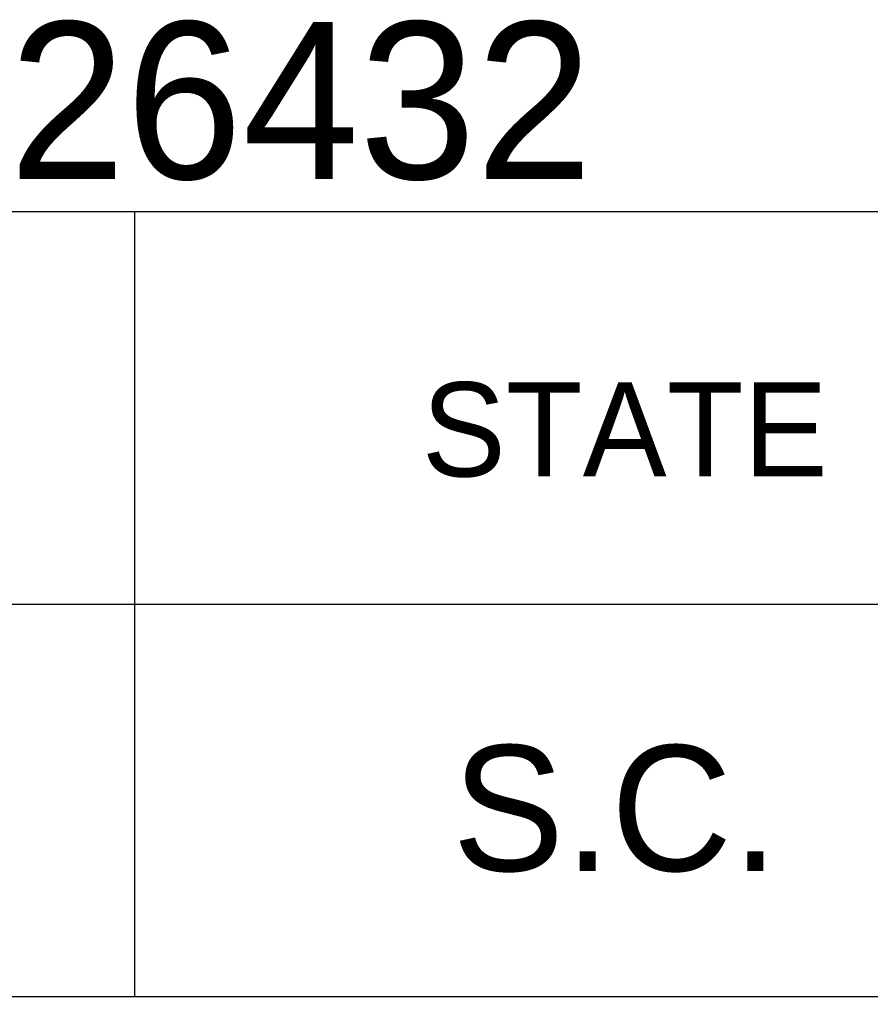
# Model space of a CAD drawing. Extents: x 1000 to 1162, y 999 to 8520.
# Drawn here: x 1135.766 to 1138.477, y 8230.046 to 8233.157 of the extents above; entities that cross this region are included whole.
import ezdxf

# ---------------------------------------------------------------- set-up
doc = ezdxf.new("R2010")
doc.units = 0
doc.layers.add('Level 20', color=7, linetype='Continuous')
doc.layers.add('Level 3', color=7, linetype='Continuous')

msp = doc.modelspace()

# ---------------------------------------------------------------- linework, layer by layer
at = {"layer": 'Level 3'}
for p, q in [((1133.055, 8232.5458), (1161.555, 8232.5458)), ((1133.055, 8232.5458), (1161.555, 8232.5458)), ((1133.055, 8232.5458), (1161.555, 8232.5458)), ((1133.055, 8232.5458), (1161.555, 8232.5458)), ((1133.055, 8232.5458), (1161.555, 8232.5458)), ((1133.055, 8232.5458), (1161.555, 8232.5458)), ((1133.055, 8232.5458), (1161.555, 8232.5458)), ((1133.055, 8232.5458), (1161.555, 8232.5458)), ((1133.055, 8232.5458), (1161.555, 8232.5458)), ((1133.055, 8232.5458), (1161.555, 8232.5458)), ((1133.055, 8232.5458), (1161.555, 8232.5458)), ((1133.055, 8232.5458), (1161.555, 8232.5458)), ((1133.055, 8232.5458), (1161.555, 8232.5458)), ((1133.055, 8232.5458), (1161.555, 8232.5458)), ((1133.055, 8232.5458), (1161.555, 8232.5458)), ((1133.055, 8232.5458), (1161.555, 8232.5458)), ((1133.055, 8232.5458), (1161.555, 8232.5458)), ((1133.055, 8232.5458), (1161.555, 8232.5458)), ((1133.055, 8232.5458), (1161.555, 8232.5458)), ((1133.055, 8232.5458), (1161.555, 8232.5458)), ((1133.055, 8232.5458), (1161.555, 8232.5458)), ((1133.055, 8232.5458), (1161.555, 8232.5458)), ((1133.055, 8232.5458), (1161.555, 8232.5458)), ((1133.055, 8232.5458), (1161.555, 8232.5458)), ((1133.055, 8232.5458), (1161.555, 8232.5458)), ((1133.055, 8232.5458), (1161.555, 8232.5458)), ((1133.055, 8232.5458), (1161.555, 8232.5458)), ((1133.055, 8232.5458), (1161.555, 8232.5458)), ((1133.055, 8232.5458), (1161.555, 8232.5458)), ((1133.055, 8232.5458), (1161.555, 8232.5458)), ((1133.055, 8232.5458), (1161.555, 8232.5458)), ((1133.055, 8232.5458), (1161.555, 8232.5458)), ((1133.055, 8232.5458), (1161.555, 8232.5458)), ((1133.055, 8232.5458), (1161.555, 8232.5458)), ((1133.055, 8232.5458), (1161.555, 8232.5458)), ((1133.055, 8232.5458), (1161.555, 8232.5458)), ((1133.055, 8232.5458), (1161.555, 8232.5458)), ((1133.055, 8232.5458), (1161.555, 8232.5458)), ((1133.055, 8232.5458), (1161.555, 8232.5458)), ((1133.055, 8232.5458), (1161.555, 8232.5458)), ((1133.055, 8232.5458), (1161.555, 8232.5458)), ((1133.055, 8232.5458), (1161.555, 8232.5458)), ((1133.055, 8232.5458), (1161.555, 8232.5458)), ((1133.055, 8232.5458), (1161.555, 8232.5458)), ((1133.055, 8232.5458), (1161.555, 8232.5458)), ((1133.055, 8232.5458), (1161.555, 8232.5458)), ((1133.055, 8232.5458), (1161.555, 8232.5458)), ((1133.055, 8232.5458), (1161.555, 8232.5458)), ((1133.055, 8232.5458), (1161.555, 8232.5458)), ((1133.055, 8232.5458), (1161.555, 8232.5458)), ((1133.055, 8232.5458), (1161.555, 8232.5458)), ((1133.055, 8232.5458), (1161.555, 8232.5458)), ((1133.055, 8232.5458), (1161.555, 8232.5458)), ((1133.055, 8232.5458), (1161.555, 8232.5458)), ((1133.055, 8232.5458), (1161.555, 8232.5458)), ((1133.055, 8232.5458), (1161.555, 8232.5458)), ((1133.055, 8232.5458), (1161.555, 8232.5458)), ((1133.055, 8232.5458), (1161.555, 8232.5458)), ((1133.055, 8232.5458), (1161.555, 8232.5458)), ((1133.055, 8232.5458), (1161.555, 8232.5458)), ((1133.055, 8232.5458), (1161.555, 8232.5458)), ((1136.1323, 8232.5458), (1136.1323, 8230.0458)), ((1136.1323, 8232.5458), (1136.1323, 8230.0458)), ((1136.1323, 8232.5458), (1136.1323, 8230.0458)), ((1136.1323, 8232.5458), (1136.1323, 8230.0458)), ((1136.1323, 8232.5458), (1136.1323, 8230.0458)), ((1136.1323, 8232.5458), (1136.1323, 8230.0458)), ((1136.1323, 8232.5458), (1136.1323, 8230.0458)), ((1136.1323, 8232.5458), (1136.1323, 8230.0458)), ((1136.1323, 8232.5458), (1136.1323, 8230.0458)), ((1136.1323, 8232.5458), (1136.1323, 8230.0458)), ((1136.1323, 8232.5458), (1136.1323, 8230.0458)), ((1136.1323, 8232.5458), (1136.1323, 8230.0458)), ((1136.1323, 8232.5458), (1136.1323, 8230.0458)), ((1136.1323, 8232.5458), (1136.1323, 8230.0458)), ((1136.1323, 8232.5458), (1136.1323, 8230.0458)), ((1136.1323, 8232.5458), (1136.1323, 8230.0458)), ((1136.1323, 8232.5458), (1136.1323, 8230.0458)), ((1136.1323, 8232.5458), (1136.1323, 8230.0458)), ((1136.1323, 8232.5458), (1136.1323, 8230.0458)), ((1136.1323, 8232.5458), (1136.1323, 8230.0458)), ((1136.1323, 8232.5458), (1136.1323, 8230.0458)), ((1136.1323, 8232.5458), (1136.1323, 8230.0458)), ((1136.1323, 8232.5458), (1136.1323, 8230.0458)), ((1136.1323, 8232.5458), (1136.1323, 8230.0458)), ((1136.1323, 8232.5458), (1136.1323, 8230.0458)), ((1136.1323, 8232.5458), (1136.1323, 8230.0458)), ((1136.1323, 8232.5458), (1136.1323, 8230.0458)), ((1136.1323, 8232.5458), (1136.1323, 8230.0458)), ((1136.1323, 8232.5458), (1136.1323, 8230.0458)), ((1136.1323, 8232.5458), (1136.1323, 8230.0458)), ((1136.1323, 8232.5458), (1136.1323, 8230.0458)), ((1136.1323, 8232.5458), (1136.1323, 8230.0458)), ((1136.1323, 8232.5458), (1136.1323, 8230.0458)), ((1136.1323, 8232.5458), (1136.1323, 8230.0458)), ((1136.1323, 8232.5458), (1136.1323, 8230.0458)), ((1136.1323, 8232.5458), (1136.1323, 8230.0458)), ((1136.1323, 8232.5458), (1136.1323, 8230.0458)), ((1136.1323, 8232.5458), (1136.1323, 8230.0458)), ((1136.1323, 8232.5458), (1136.1323, 8230.0458)), ((1136.1323, 8232.5458), (1136.1323, 8230.0458)), ((1136.1323, 8232.5458), (1136.1323, 8230.0458)), ((1136.1323, 8232.5458), (1136.1323, 8230.0458)), ((1136.1323, 8232.5458), (1136.1323, 8230.0458)), ((1136.1323, 8232.5458), (1136.1323, 8230.0458)), ((1136.1323, 8232.5458), (1136.1323, 8230.0458)), ((1136.1323, 8232.5458), (1136.1323, 8230.0458)), ((1136.1323, 8232.5458), (1136.1323, 8230.0458)), ((1136.1323, 8232.5458), (1136.1323, 8230.0458)), ((1136.1323, 8232.5458), (1136.1323, 8230.0458)), ((1136.1323, 8232.5458), (1136.1323, 8230.0458)), ((1136.1323, 8232.5458), (1136.1323, 8230.0458)), ((1136.1323, 8232.5458), (1136.1323, 8230.0458)), ((1136.1323, 8232.5458), (1136.1323, 8230.0458)), ((1136.1323, 8232.5458), (1136.1323, 8230.0458)), ((1136.1323, 8232.5458), (1136.1323, 8230.0458)), ((1136.1323, 8232.5458), (1136.1323, 8230.0458)), ((1136.1323, 8232.5458), (1136.1323, 8230.0458)), ((1136.1323, 8232.5458), (1136.1323, 8230.0458)), ((1136.1323, 8232.5458), (1136.1323, 8230.0458)), ((1136.1323, 8232.5458), (1136.1323, 8230.0458)), ((1136.1323, 8232.5458), (1136.1323, 8230.0458)), ((1133.055, 8231.2958), (1161.555, 8231.2958)), ((1133.055, 8231.2958), (1161.555, 8231.2958)), ((1133.055, 8231.2958), (1161.555, 8231.2958)), ((1133.055, 8231.2958), (1161.555, 8231.2958)), ((1133.055, 8231.2958), (1161.555, 8231.2958)), ((1133.055, 8231.2958), (1161.555, 8231.2958)), ((1133.055, 8231.2958), (1161.555, 8231.2958)), ((1133.055, 8231.2958), (1161.555, 8231.2958)), ((1133.055, 8231.2958), (1161.555, 8231.2958)), ((1133.055, 8231.2958), (1161.555, 8231.2958)), ((1133.055, 8231.2958), (1161.555, 8231.2958)), ((1133.055, 8231.2958), (1161.555, 8231.2958)), ((1133.055, 8231.2958), (1161.555, 8231.2958)), ((1133.055, 8231.2958), (1161.555, 8231.2958)), ((1133.055, 8231.2958), (1161.555, 8231.2958)), ((1133.055, 8231.2958), (1161.555, 8231.2958)), ((1133.055, 8231.2958), (1161.555, 8231.2958)), ((1133.055, 8231.2958), (1161.555, 8231.2958)), ((1133.055, 8231.2958), (1161.555, 8231.2958)), ((1133.055, 8231.2958), (1161.555, 8231.2958)), ((1133.055, 8231.2958), (1161.555, 8231.2958)), ((1133.055, 8231.2958), (1161.555, 8231.2958)), ((1133.055, 8231.2958), (1161.555, 8231.2958)), ((1133.055, 8231.2958), (1161.555, 8231.2958)), ((1133.055, 8231.2958), (1161.555, 8231.2958)), ((1133.055, 8231.2958), (1161.555, 8231.2958)), ((1133.055, 8231.2958), (1161.555, 8231.2958)), ((1133.055, 8231.2958), (1161.555, 8231.2958)), ((1133.055, 8231.2958), (1161.555, 8231.2958)), ((1133.055, 8231.2958), (1161.555, 8231.2958)), ((1133.055, 8231.2958), (1161.555, 8231.2958)), ((1133.055, 8231.2958), (1161.555, 8231.2958)), ((1133.055, 8231.2958), (1161.555, 8231.2958)), ((1133.055, 8231.2958), (1161.555, 8231.2958)), ((1133.055, 8231.2958), (1161.555, 8231.2958)), ((1133.055, 8231.2958), (1161.555, 8231.2958)), ((1133.055, 8231.2958), (1161.555, 8231.2958)), ((1133.055, 8231.2958), (1161.555, 8231.2958)), ((1133.055, 8231.2958), (1161.555, 8231.2958)), ((1133.055, 8231.2958), (1161.555, 8231.2958)), ((1133.055, 8231.2958), (1161.555, 8231.2958)), ((1133.055, 8231.2958), (1161.555, 8231.2958)), ((1133.055, 8231.2958), (1161.555, 8231.2958)), ((1133.055, 8231.2958), (1161.555, 8231.2958)), ((1133.055, 8231.2958), (1161.555, 8231.2958)), ((1133.055, 8231.2958), (1161.555, 8231.2958)), ((1133.055, 8231.2958), (1161.555, 8231.2958)), ((1133.055, 8231.2958), (1161.555, 8231.2958)), ((1133.055, 8231.2958), (1161.555, 8231.2958)), ((1133.055, 8231.2958), (1161.555, 8231.2958)), ((1133.055, 8231.2958), (1161.555, 8231.2958)), ((1133.055, 8231.2958), (1161.555, 8231.2958)), ((1133.055, 8231.2958), (1161.555, 8231.2958)), ((1133.055, 8231.2958), (1161.555, 8231.2958)), ((1133.055, 8231.2958), (1161.555, 8231.2958)), ((1133.055, 8231.2958), (1161.555, 8231.2958)), ((1133.055, 8231.2958), (1161.555, 8231.2958)), ((1133.055, 8231.2958), (1161.555, 8231.2958)), ((1133.055, 8231.2958), (1161.555, 8231.2958)), ((1133.055, 8231.2958), (1161.555, 8231.2958)), ((1133.055, 8231.2958), (1161.555, 8231.2958)), ((1133.055, 8230.0458), (1161.555, 8230.0458)), ((1133.055, 8230.0458), (1161.555, 8230.0458)), ((1133.055, 8230.0458), (1161.555, 8230.0458)), ((1133.055, 8230.0458), (1161.555, 8230.0458)), ((1133.055, 8230.0458), (1161.555, 8230.0458)), ((1133.055, 8230.0458), (1161.555, 8230.0458)), ((1133.055, 8230.0458), (1161.555, 8230.0458)), ((1133.055, 8230.0458), (1161.555, 8230.0458)), ((1133.055, 8230.0458), (1161.555, 8230.0458)), ((1133.055, 8230.0458), (1161.555, 8230.0458)), ((1133.055, 8230.0458), (1161.555, 8230.0458)), ((1133.055, 8230.0458), (1161.555, 8230.0458)), ((1133.055, 8230.0458), (1161.555, 8230.0458)), ((1133.055, 8230.0458), (1161.555, 8230.0458)), ((1133.055, 8230.0458), (1161.555, 8230.0458)), ((1133.055, 8230.0458), (1161.555, 8230.0458)), ((1133.055, 8230.0458), (1161.555, 8230.0458)), ((1133.055, 8230.0458), (1161.555, 8230.0458)), ((1133.055, 8230.0458), (1161.555, 8230.0458)), ((1133.055, 8230.0458), (1161.555, 8230.0458)), ((1133.055, 8230.0458), (1161.555, 8230.0458)), ((1133.055, 8230.0458), (1161.555, 8230.0458)), ((1133.055, 8230.0458), (1161.555, 8230.0458)), ((1133.055, 8230.0458), (1161.555, 8230.0458)), ((1133.055, 8230.0458), (1161.555, 8230.0458)), ((1133.055, 8230.0458), (1161.555, 8230.0458)), ((1133.055, 8230.0458), (1161.555, 8230.0458)), ((1133.055, 8230.0458), (1161.555, 8230.0458)), ((1133.055, 8230.0458), (1161.555, 8230.0458)), ((1133.055, 8230.0458), (1161.555, 8230.0458)), ((1133.055, 8230.0458), (1161.555, 8230.0458)), ((1133.055, 8230.0458), (1161.555, 8230.0458)), ((1133.055, 8230.0458), (1161.555, 8230.0458)), ((1133.055, 8230.0458), (1161.555, 8230.0458)), ((1133.055, 8230.0458), (1161.555, 8230.0458)), ((1133.055, 8230.0458), (1161.555, 8230.0458)), ((1133.055, 8230.0458), (1161.555, 8230.0458)), ((1133.055, 8230.0458), (1161.555, 8230.0458)), ((1133.055, 8230.0458), (1161.555, 8230.0458)), ((1133.055, 8230.0458), (1161.555, 8230.0458)), ((1133.055, 8230.0458), (1161.555, 8230.0458)), ((1133.055, 8230.0458), (1161.555, 8230.0458)), ((1133.055, 8230.0458), (1161.555, 8230.0458)), ((1133.055, 8230.0458), (1161.555, 8230.0458)), ((1133.055, 8230.0458), (1161.555, 8230.0458)), ((1133.055, 8230.0458), (1161.555, 8230.0458)), ((1133.055, 8230.0458), (1161.555, 8230.0458)), ((1133.055, 8230.0458), (1161.555, 8230.0458)), ((1133.055, 8230.0458), (1161.555, 8230.0458)), ((1133.055, 8230.0458), (1161.555, 8230.0458)), ((1133.055, 8230.0458), (1161.555, 8230.0458)), ((1133.055, 8230.0458), (1161.555, 8230.0458)), ((1133.055, 8230.0458), (1161.555, 8230.0458)), ((1133.055, 8230.0458), (1161.555, 8230.0458)), ((1133.055, 8230.0458), (1161.555, 8230.0458)), ((1133.055, 8230.0458), (1161.555, 8230.0458)), ((1133.055, 8230.0458), (1161.555, 8230.0458)), ((1133.055, 8230.0458), (1161.555, 8230.0458)), ((1133.055, 8230.0458), (1161.555, 8230.0458)), ((1133.055, 8230.0458), (1161.555, 8230.0458)), ((1133.055, 8230.0458), (1161.555, 8230.0458))]:
    msp.add_line(p, q, dxfattribs=at)

# ---------------------------------------------------------------- texts
at = {"layer": 'Level 20'}
msp.add_text('PIN NO. 26432', height=0.5, dxfattribs=at).set_placement((1133.0578, 8232.65))
at = {"layer": 'Level 3'}
for s, height, p in [('STATE', 0.3, (1137.0478, 8231.7021)), ('STATE', 0.3, (1137.0478, 8231.7021)), ('STATE', 0.3, (1137.0478, 8231.7021)), ('STATE', 0.3, (1137.0478, 8231.7021)), ('STATE', 0.3, (1137.0478, 8231.7021)), ('STATE', 0.3, (1137.0478, 8231.7021)), ('STATE', 0.3, (1137.0478, 8231.7021)), ('STATE', 0.3, (1137.0478, 8231.7021)), ('STATE', 0.3, (1137.0478, 8231.7021)), ('STATE', 0.3, (1137.0478, 8231.7021)), ('STATE', 0.3, (1137.0478, 8231.7021)), ('STATE', 0.3, (1137.0478, 8231.7021)), ('STATE', 0.3, (1137.0478, 8231.7021)), ('STATE', 0.3, (1137.0478, 8231.7021)), ('STATE', 0.3, (1137.0478, 8231.7021)), ('STATE', 0.3, (1137.0478, 8231.7021)), ('STATE', 0.3, (1137.0478, 8231.7021)), ('STATE', 0.3, (1137.0478, 8231.7021)), ('STATE', 0.3, (1137.0478, 8231.7021)), ('STATE', 0.3, (1137.0478, 8231.7021)), ('STATE', 0.3, (1137.0478, 8231.7021)), ('STATE', 0.3, (1137.0478, 8231.7021)), ('STATE', 0.3, (1137.0478, 8231.7021)), ('STATE', 0.3, (1137.0478, 8231.7021)), ('STATE', 0.3, (1137.0478, 8231.7021)), ('STATE', 0.3, (1137.0478, 8231.7021)), ('STATE', 0.3, (1137.0478, 8231.7021)), ('STATE', 0.3, (1137.0478, 8231.7021)), ('STATE', 0.3, (1137.0478, 8231.7021)), ('STATE', 0.3, (1137.0478, 8231.7021)), ('STATE', 0.3, (1137.0478, 8231.7021)), ('STATE', 0.3, (1137.0478, 8231.7021)), ('STATE', 0.3, (1137.0478, 8231.7021)), ('STATE', 0.3, (1137.0478, 8231.7021)), ('STATE', 0.3, (1137.0478, 8231.7021)), ('STATE', 0.3, (1137.0478, 8231.7021)), ('STATE', 0.3, (1137.0478, 8231.7021)), ('STATE', 0.3, (1137.0478, 8231.7021)), ('STATE', 0.3, (1137.0478, 8231.7021)), ('STATE', 0.3, (1137.0478, 8231.7021)), ('STATE', 0.3, (1137.0478, 8231.7021)), ('STATE', 0.3, (1137.0478, 8231.7021)), ('STATE', 0.3, (1137.0478, 8231.7021)), ('STATE', 0.3, (1137.0478, 8231.7021)), ('STATE', 0.3, (1137.0478, 8231.7021)), ('STATE', 0.3, (1137.0478, 8231.7021)), ('STATE', 0.3, (1137.0478, 8231.7021)), ('STATE', 0.3, (1137.0478, 8231.7021)), ('STATE', 0.3, (1137.0478, 8231.7021)), ('STATE', 0.3, (1137.0478, 8231.7021)), ('STATE', 0.3, (1137.0478, 8231.7021)), ('STATE', 0.3, (1137.0478, 8231.7021)), ('STATE', 0.3, (1137.0478, 8231.7021)), ('STATE', 0.3, (1137.0478, 8231.7021)), ('STATE', 0.3, (1137.0478, 8231.7021)), ('STATE', 0.3, (1137.0478, 8231.7021)), ('STATE', 0.3, (1137.0478, 8231.7021)), ('STATE', 0.3, (1137.0478, 8231.7021)), ('STATE', 0.3, (1137.0478, 8231.7021)), ('STATE', 0.3, (1137.0478, 8231.7021)), ('STATE', 0.3, (1137.0478, 8231.7021)), ('S.C.', 0.39999, (1137.1448, 8230.4458)), ('S.C.', 0.39999, (1137.1448, 8230.4458)), ('S.C.', 0.39999, (1137.1448, 8230.4458)), ('S.C.', 0.39999, (1137.1448, 8230.4458)), ('S.C.', 0.39999, (1137.1448, 8230.4458)), ('S.C.', 0.39999, (1137.1448, 8230.4458)), ('S.C.', 0.39999, (1137.1448, 8230.4458)), ('S.C.', 0.39999, (1137.1448, 8230.4458)), ('S.C.', 0.39999, (1137.1448, 8230.4458)), ('S.C.', 0.39999, (1137.1448, 8230.4458)), ('S.C.', 0.39999, (1137.1448, 8230.4458)), ('S.C.', 0.39999, (1137.1448, 8230.4458)), ('S.C.', 0.39999, (1137.1448, 8230.4458)), ('S.C.', 0.39999, (1137.1448, 8230.4458)), ('S.C.', 0.39999, (1137.1448, 8230.4458)), ('S.C.', 0.39999, (1137.1448, 8230.4458)), ('S.C.', 0.39999, (1137.1448, 8230.4458)), ('S.C.', 0.39999, (1137.1448, 8230.4458)), ('S.C.', 0.39999, (1137.1448, 8230.4458)), ('S.C.', 0.39999, (1137.1448, 8230.4458)), ('S.C.', 0.39999, (1137.1448, 8230.4458)), ('S.C.', 0.39999, (1137.1448, 8230.4458)), ('S.C.', 0.39999, (1137.1448, 8230.4458)), ('S.C.', 0.39999, (1137.1448, 8230.4458)), ('S.C.', 0.39999, (1137.1448, 8230.4458)), ('S.C.', 0.39999, (1137.1448, 8230.4458)), ('S.C.', 0.39999, (1137.1448, 8230.4458)), ('S.C.', 0.39999, (1137.1448, 8230.4458)), ('S.C.', 0.39999, (1137.1448, 8230.4458)), ('S.C.', 0.39999, (1137.1448, 8230.4458)), ('S.C.', 0.39999, (1137.1448, 8230.4458)), ('S.C.', 0.39999, (1137.1448, 8230.4458)), ('S.C.', 0.39999, (1137.1448, 8230.4458)), ('S.C.', 0.39999, (1137.1448, 8230.4458)), ('S.C.', 0.39999, (1137.1448, 8230.4458)), ('S.C.', 0.39999, (1137.1448, 8230.4458)), ('S.C.', 0.39999, (1137.1448, 8230.4458)), ('S.C.', 0.39999, (1137.1448, 8230.4458)), ('S.C.', 0.39999, (1137.1448, 8230.4458)), ('S.C.', 0.39999, (1137.1448, 8230.4458)), ('S.C.', 0.39999, (1137.1448, 8230.4458)), ('S.C.', 0.39999, (1137.1448, 8230.4458)), ('S.C.', 0.39999, (1137.1448, 8230.4458)), ('S.C.', 0.39999, (1137.1448, 8230.4458)), ('S.C.', 0.39999, (1137.1448, 8230.4458)), ('S.C.', 0.39999, (1137.1448, 8230.4458)), ('S.C.', 0.39999, (1137.1448, 8230.4458)), ('S.C.', 0.39999, (1137.1448, 8230.4458)), ('S.C.', 0.39999, (1137.1448, 8230.4458)), ('S.C.', 0.39999, (1137.1448, 8230.4458)), ('S.C.', 0.39999, (1137.1448, 8230.4458)), ('S.C.', 0.39999, (1137.1448, 8230.4458)), ('S.C.', 0.39999, (1137.1448, 8230.4458)), ('S.C.', 0.39999, (1137.1448, 8230.4458)), ('S.C.', 0.39999, (1137.1448, 8230.4458)), ('S.C.', 0.39999, (1137.1448, 8230.4458)), ('S.C.', 0.39999, (1137.1448, 8230.4458)), ('S.C.', 0.39999, (1137.1448, 8230.4458)), ('S.C.', 0.39999, (1137.1448, 8230.4458)), ('S.C.', 0.39999, (1137.1448, 8230.4458)), ('S.C.', 0.39999, (1137.1448, 8230.4458))]:
    msp.add_text(s, height=height, dxfattribs=at).set_placement(p)

doc.saveas('drawing.dxf')
